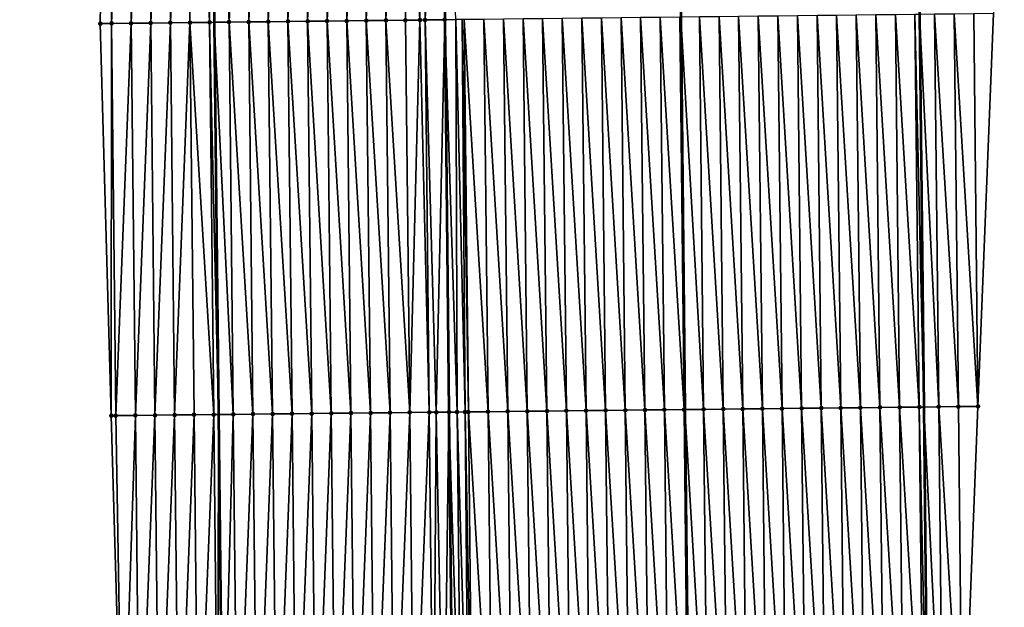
# Model space of a CAD drawing. Header units: feet. Extents: x 2010743 to 2022806, y 818705 to 837694.
# Tile 343 of 531: x 2011456 to 2011506, y 830244 to 830274. Entities that reach past the tile are written whole.
import ezdxf

# ---------------------------------------------------------------- set-up
doc = ezdxf.new("R2010")
doc.units = ezdxf.units.FT
doc.header["$MEASUREMENT"] = 0
for name, color, linetype, lineweight in [('EP_Travel Lane', 172, 'Continuous', 53), ('Road Shots', 141, 'Continuous', 100), ('STRIPING', 60, 'Continuous', 53)]:
    doc.layers.add(name, color=color, linetype=linetype, lineweight=lineweight)
doc.layers.add('I-77-MM17-21_NB-Surface-Border', color=7, linetype='Continuous')
doc.layers.add('I-77-MM17-21_NB-Surface-TIN', color=7, linetype='Continuous')

msp = doc.modelspace()

# ---------------------------------------------------------------- linework, layer by layer
at = {"layer": 'EP_Travel Lane'}
for points in [[(2011497.443, 830693.888, 326.802), (2011497.666, 830673.889, 326.664), (2011497.881, 830653.867, 326.526), (2011498.092, 830633.868, 326.399), (2011498.304, 830613.87, 326.292), (2011498.516, 830593.871, 326.148), (2011498.728, 830573.873, 326.045), (2011498.94, 830553.874, 325.937), (2011499.152, 830533.876, 325.802), (2011499.364, 830513.877, 325.709), (2011499.575, 830493.878, 325.584), (2011499.787, 830473.88, 325.476), (2011500.002, 830453.897, 325.353), (2011500.217, 830433.899, 325.239), (2011500.433, 830413.9, 325.136), (2011500.648, 830393.902, 324.993), (2011500.864, 830373.903, 324.89), (2011501.079, 830353.905, 324.765), (2011501.295, 830333.906, 324.634), (2011501.51, 830313.908, 324.513), (2011501.726, 830293.909, 324.382), (2011501.941, 830273.911, 324.271), (2011502.158, 830253.902, 324.151), (2011502.374, 830233.904, 324.011)], [(2011461.476, 830693.474, 327.074), (2011461.705, 830673.476, 326.95), (2011461.916, 830653.493, 326.819), (2011462.12, 830633.494, 326.687), (2011462.324, 830613.495, 326.552), (2011462.529, 830593.497, 326.422), (2011462.733, 830573.498, 326.306), (2011462.937, 830553.5, 326.211), (2011463.142, 830533.501, 326.113), (2011463.346, 830513.502, 326.01), (2011463.551, 830493.504, 325.9), (2011463.755, 830473.505, 325.782), (2011463.972, 830453.497, 325.668), (2011464.193, 830433.499, 325.549), (2011464.414, 830413.5, 325.43), (2011464.635, 830393.502, 325.281), (2011464.856, 830373.504, 325.158), (2011465.076, 830353.505, 325.05), (2011465.297, 830333.507, 324.924), (2011465.518, 830313.508, 324.798), (2011465.739, 830293.51, 324.669), (2011465.96, 830273.511, 324.557), (2011466.175, 830253.519, 324.413), (2011466.387, 830233.52, 324.295)]]:
    msp.add_polyline3d(points, dxfattribs=at)
at = {"layer": 'I-77-MM17-21_NB-Surface-Border', "color": 3, "linetype": 'Continuous', "lineweight": -3}
for points in [[(2011500.201, 830693.92, 326.708), (2011500.43, 830673.922, 326.571), (2011501.643, 830653.906, 326.402), (2011502.85, 830633.918, 326.234), (2011502.057, 830613.909, 326.154), (2011503.264, 830593.921, 325.983), (2011504.472, 830573.933, 325.847), (2011504.679, 830553.935, 325.735), (2011503.886, 830533.926, 325.631), (2011504.093, 830513.927, 325.521), (2011503.3, 830493.918, 325.442), (2011503.507, 830473.919, 325.337), (2011502.725, 830453.928, 325.265), (2011503.945, 830433.941, 325.111), (2011504.166, 830413.942, 325.005), (2011505.387, 830393.955, 324.828), (2011505.608, 830373.957, 324.716), (2011505.829, 830353.958, 324.584), (2011506.05, 830333.96, 324.471), (2011506.271, 830313.961, 324.359), (2011505.492, 830293.952, 324.251), (2011505.713, 830273.953, 324.136), (2011504.928, 830253.932, 324.062), (2011504.14, 830233.923, 323.963)], [(2011461.279, 830233.467, 324.152), (2011460.705, 830253.462, 324.263), (2011460.142, 830273.448, 324.392), (2011460.495, 830293.453, 324.525), (2011460.274, 830313.451, 324.641), (2011460.053, 830333.45, 324.772), (2011459.832, 830353.448, 324.901), (2011459.611, 830373.447, 325.011), (2011459.39, 830393.445, 325.13), (2011458.561, 830413.437, 325.265), (2011458.733, 830433.439, 325.398), (2011458.722, 830453.44, 325.519), (2011458.524, 830473.452, 325.639), (2011458.12, 830493.448, 325.758), (2011457.47, 830513.442, 325.842), (2011457.888, 830533.447, 325.965), (2011457.681, 830553.446, 326.072), (2011457.474, 830573.445, 326.156), (2011457.267, 830593.443, 326.257), (2011457.06, 830613.442, 326.406), (2011456.853, 830633.44, 326.597), (2011456.394, 830653.436, 326.716), (2011456.545, 830673.418, 326.859), (2011456.029, 830693.413, 326.965)]]:
    msp.add_polyline3d(points, dxfattribs=at)
at = {"layer": 'I-77-MM17-21_NB-Surface-TIN', "color": 128, "linetype": 'Continuous', "lineweight": -3}
for points in [[(2011460.142, 830273.448, 324.392), (2011460.716, 830273.454, 324.409), (2011460.495, 830293.453, 324.525)], [(2011460.716, 830273.454, 324.409), (2011461.495, 830293.464, 324.552), (2011460.495, 830293.453, 324.525)], [(2011460.716, 830273.454, 324.409), (2011461.716, 830273.465, 324.438), (2011461.495, 830293.464, 324.552)], [(2011462.495, 830293.475, 324.584), (2011461.495, 830293.464, 324.552), (2011461.716, 830273.465, 324.438)], [(2011462.716, 830273.476, 324.47), (2011462.495, 830293.475, 324.584), (2011461.716, 830273.465, 324.438)], [(2011462.716, 830273.476, 324.47), (2011463.495, 830293.485, 324.607), (2011462.495, 830293.475, 324.584)], [(2011462.716, 830273.476, 324.47), (2011463.716, 830273.487, 324.503), (2011463.495, 830293.485, 324.607)], [(2011463.716, 830273.487, 324.503), (2011464.495, 830293.496, 324.64), (2011463.495, 830293.485, 324.607)], [(2011463.716, 830273.487, 324.503), (2011464.716, 830273.498, 324.539), (2011464.495, 830293.496, 324.64)], [(2011464.716, 830273.498, 324.539), (2011465.032, 830293.502, 324.667), (2011464.495, 830293.496, 324.64)], [(2011464.716, 830273.498, 324.539), (2011465.716, 830273.509, 324.558), (2011465.032, 830293.502, 324.667)], [(2011465.716, 830273.509, 324.558), (2011465.495, 830293.507, 324.668), (2011465.032, 830293.502, 324.667)], [(2011465.495, 830293.507, 324.668), (2011465.96, 830273.511, 324.557), (2011465.739, 830293.51, 324.669)], [(2011465.716, 830273.509, 324.558), (2011465.96, 830273.511, 324.557), (2011465.495, 830293.507, 324.668)], [(2011466.715, 830273.52, 324.552), (2011466.495, 830293.518, 324.672), (2011465.739, 830293.51, 324.669)], [(2011466.715, 830273.52, 324.552), (2011465.739, 830293.51, 324.669), (2011465.96, 830273.511, 324.557)], [(2011466.715, 830273.52, 324.552), (2011467.494, 830293.529, 324.686), (2011466.495, 830293.518, 324.672)], [(2011466.715, 830273.52, 324.552), (2011467.715, 830273.531, 324.567), (2011467.494, 830293.529, 324.686)], [(2011467.715, 830273.531, 324.567), (2011468.494, 830293.54, 324.699), (2011467.494, 830293.529, 324.686)], [(2011467.715, 830273.531, 324.567), (2011468.715, 830273.542, 324.577), (2011468.494, 830293.54, 324.699)], [(2011468.715, 830273.542, 324.577), (2011469.494, 830293.551, 324.71), (2011468.494, 830293.54, 324.699)], [(2011468.715, 830273.542, 324.577), (2011469.715, 830273.553, 324.584), (2011469.494, 830293.551, 324.71)], [(2011469.715, 830273.553, 324.584), (2011470.494, 830293.562, 324.72), (2011469.494, 830293.551, 324.71)], [(2011469.715, 830273.553, 324.584), (2011470.715, 830273.564, 324.593), (2011470.494, 830293.562, 324.72)], [(2011470.715, 830273.564, 324.593), (2011471.494, 830293.573, 324.726), (2011470.494, 830293.562, 324.72)], [(2011470.715, 830273.564, 324.593), (2011471.715, 830273.575, 324.602), (2011471.494, 830293.573, 324.726)], [(2011471.715, 830273.575, 324.602), (2011472.494, 830293.584, 324.732), (2011471.494, 830293.573, 324.726)], [(2011471.715, 830273.575, 324.602), (2011472.715, 830273.586, 324.61), (2011472.494, 830293.584, 324.732)], [(2011472.715, 830273.586, 324.61), (2011473.494, 830293.595, 324.741), (2011472.494, 830293.584, 324.732)], [(2011472.715, 830273.586, 324.61), (2011473.715, 830273.597, 324.62), (2011473.494, 830293.595, 324.741)], [(2011473.715, 830273.597, 324.62), (2011474.494, 830293.606, 324.752), (2011473.494, 830293.595, 324.741)], [(2011473.715, 830273.597, 324.62), (2011474.715, 830273.608, 324.632), (2011474.494, 830293.606, 324.752)], [(2011474.715, 830273.608, 324.632), (2011475.494, 830293.617, 324.767), (2011474.494, 830293.606, 324.752)], [(2011474.715, 830273.608, 324.632), (2011475.715, 830273.619, 324.642), (2011475.494, 830293.617, 324.767)], [(2011476.455, 830273.627, 324.655), (2011476.494, 830293.628, 324.785), (2011475.494, 830293.617, 324.767)], [(2011475.715, 830273.619, 324.642), (2011476.455, 830273.627, 324.655), (2011475.494, 830293.617, 324.767)], [(2011476.455, 830273.627, 324.655), (2011476.715, 830273.63, 324.659), (2011476.494, 830293.628, 324.785)], [(2011476.715, 830273.63, 324.659), (2011477.494, 830293.639, 324.794), (2011476.494, 830293.628, 324.785)], [(2011476.715, 830273.63, 324.659), (2011477.715, 830273.641, 324.668), (2011477.494, 830293.639, 324.794)], [(2011478.287, 830273.647, 324.669), (2011477.494, 830293.639, 324.794), (2011477.715, 830273.641, 324.668)], [(2011484.929, 830253.718, 324.427), (2011484.714, 830273.719, 324.553), (2011483.714, 830273.707, 324.574)], [(2011485.929, 830253.729, 324.408), (2011485.714, 830273.73, 324.534), (2011484.714, 830273.719, 324.553)], [(2011484.929, 830253.718, 324.427), (2011485.929, 830253.729, 324.408), (2011484.714, 830273.719, 324.553)], [(2011486.929, 830253.739, 324.394), (2011486.714, 830273.741, 324.517), (2011485.714, 830273.73, 324.534)], [(2011485.929, 830253.729, 324.408), (2011486.929, 830253.739, 324.394), (2011485.714, 830273.73, 324.534)], [(2011487.929, 830253.75, 324.382), (2011487.714, 830273.752, 324.505), (2011486.714, 830273.741, 324.517)], [(2011486.929, 830253.739, 324.394), (2011487.929, 830253.75, 324.382), (2011486.714, 830273.741, 324.517)], [(2011488.929, 830253.761, 324.371), (2011488.714, 830273.763, 324.493), (2011487.714, 830273.752, 324.505)], [(2011487.929, 830253.75, 324.382), (2011488.929, 830253.761, 324.371), (2011487.714, 830273.752, 324.505)], [(2011489.929, 830253.771, 324.354), (2011489.714, 830273.774, 324.475), (2011488.714, 830273.763, 324.493)], [(2011488.929, 830253.761, 324.371), (2011489.929, 830253.771, 324.354), (2011488.714, 830273.763, 324.493)], [(2011489.714, 830273.774, 324.475), (2011489.977, 830253.772, 324.353), (2011489.763, 830273.775, 324.475)], [(2011489.929, 830253.771, 324.354), (2011489.977, 830253.772, 324.353), (2011489.714, 830273.774, 324.475)], [(2011490.929, 830253.782, 324.344), (2011490.714, 830273.785, 324.47), (2011489.763, 830273.775, 324.475)], [(2011490.929, 830253.782, 324.344), (2011489.763, 830273.775, 324.475), (2011489.977, 830253.772, 324.353)], [(2011491.928, 830253.793, 324.324), (2011491.714, 830273.797, 324.447), (2011490.714, 830273.785, 324.47)], [(2011490.929, 830253.782, 324.344), (2011491.928, 830253.793, 324.324), (2011490.714, 830273.785, 324.47)], [(2011492.928, 830253.804, 324.302), (2011492.714, 830273.808, 324.428), (2011491.714, 830273.797, 324.447)], [(2011491.928, 830253.793, 324.324), (2011492.928, 830253.804, 324.302), (2011491.714, 830273.797, 324.447)], [(2011493.928, 830253.814, 324.286), (2011493.714, 830273.819, 324.413), (2011492.714, 830273.808, 324.428)], [(2011492.928, 830253.804, 324.302), (2011493.928, 830253.814, 324.286), (2011492.714, 830273.808, 324.428)], [(2011494.928, 830253.825, 324.27), (2011494.714, 830273.83, 324.396), (2011493.714, 830273.819, 324.413)], [(2011493.928, 830253.814, 324.286), (2011494.928, 830253.825, 324.27), (2011493.714, 830273.819, 324.413)], [(2011495.928, 830253.836, 324.257), (2011495.714, 830273.841, 324.381), (2011494.714, 830273.83, 324.396)], [(2011494.928, 830253.825, 324.27), (2011495.928, 830253.836, 324.257), (2011494.714, 830273.83, 324.396)], [(2011496.928, 830253.846, 324.244), (2011496.714, 830273.852, 324.365), (2011495.714, 830273.841, 324.381)], [(2011495.928, 830253.836, 324.257), (2011496.928, 830253.846, 324.244), (2011495.714, 830273.841, 324.381)], [(2011497.928, 830253.857, 324.231), (2011497.714, 830273.864, 324.35), (2011496.714, 830273.852, 324.365)], [(2011496.928, 830253.846, 324.244), (2011497.928, 830253.857, 324.231), (2011496.714, 830273.852, 324.365)], [(2011498.928, 830253.868, 324.216), (2011498.713, 830273.875, 324.334), (2011497.714, 830273.864, 324.35)], [(2011497.928, 830253.857, 324.231), (2011498.928, 830253.868, 324.216), (2011497.714, 830273.864, 324.35)], [(2011499.928, 830253.879, 324.197), (2011499.713, 830273.886, 324.317), (2011498.713, 830273.875, 324.334)], [(2011498.928, 830253.868, 324.216), (2011499.928, 830253.879, 324.197), (2011498.713, 830273.875, 324.334)], [(2011500.928, 830253.889, 324.176), (2011500.713, 830273.897, 324.298), (2011499.713, 830273.886, 324.317)], [(2011499.928, 830253.879, 324.197), (2011500.928, 830253.889, 324.176), (2011499.713, 830273.886, 324.317)], [(2011501.928, 830253.9, 324.157), (2011501.713, 830273.908, 324.277), (2011500.713, 830273.897, 324.298)], [(2011500.928, 830253.889, 324.176), (2011501.928, 830253.9, 324.157), (2011500.713, 830273.897, 324.298)], [(2011501.713, 830273.908, 324.277), (2011502.158, 830253.902, 324.151), (2011501.941, 830273.911, 324.271)], [(2011501.928, 830253.9, 324.157), (2011502.158, 830253.902, 324.151), (2011501.713, 830273.908, 324.277)], [(2011502.928, 830253.911, 324.132), (2011502.713, 830273.919, 324.252), (2011501.941, 830273.911, 324.271)], [(2011502.928, 830253.911, 324.132), (2011501.941, 830273.911, 324.271), (2011502.158, 830253.902, 324.151)], [(2011503.928, 830253.922, 324.099), (2011503.713, 830273.931, 324.215), (2011502.713, 830273.919, 324.252)], [(2011502.928, 830253.911, 324.132), (2011503.928, 830253.922, 324.099), (2011502.713, 830273.919, 324.252)], [(2011504.928, 830253.932, 324.062), (2011504.713, 830273.942, 324.174), (2011503.713, 830273.931, 324.215)], [(2011503.928, 830253.922, 324.099), (2011504.928, 830253.932, 324.062), (2011503.713, 830273.931, 324.215)], [(2011504.928, 830253.932, 324.062), (2011505.713, 830273.953, 324.136), (2011504.713, 830273.942, 324.174)], [(2011460.705, 830253.462, 324.263), (2011460.716, 830273.454, 324.409), (2011460.142, 830273.448, 324.392)], [(2011460.705, 830253.462, 324.263), (2011460.93, 830253.464, 324.271), (2011460.716, 830273.454, 324.409)], [(2011460.93, 830253.464, 324.271), (2011461.716, 830273.465, 324.438), (2011460.716, 830273.454, 324.409)], [(2011460.93, 830253.464, 324.271), (2011461.93, 830253.475, 324.302), (2011461.716, 830273.465, 324.438)], [(2011462.716, 830273.476, 324.47), (2011461.716, 830273.465, 324.438), (2011461.93, 830253.475, 324.302)], [(2011462.93, 830253.485, 324.337), (2011462.716, 830273.476, 324.47), (2011461.93, 830253.475, 324.302)], [(2011462.93, 830253.485, 324.337), (2011463.716, 830273.487, 324.503), (2011462.716, 830273.476, 324.47)], [(2011462.93, 830253.485, 324.337), (2011463.93, 830253.495, 324.366), (2011463.716, 830273.487, 324.503)], [(2011463.93, 830253.495, 324.366), (2011464.716, 830273.498, 324.539), (2011463.716, 830273.487, 324.503)], [(2011463.93, 830253.495, 324.366), (2011464.93, 830253.506, 324.398), (2011464.716, 830273.498, 324.539)], [(2011465.93, 830253.516, 324.413), (2011465.716, 830273.509, 324.558), (2011464.716, 830273.498, 324.539)], [(2011464.93, 830253.506, 324.398), (2011465.93, 830253.516, 324.413), (2011464.716, 830273.498, 324.539)], [(2011465.716, 830273.509, 324.558), (2011466.175, 830253.519, 324.413), (2011465.96, 830273.511, 324.557)], [(2011465.93, 830253.516, 324.413), (2011466.175, 830253.519, 324.413), (2011465.716, 830273.509, 324.558)], [(2011466.93, 830253.527, 324.414), (2011466.715, 830273.52, 324.552), (2011465.96, 830273.511, 324.557)], [(2011466.93, 830253.527, 324.414), (2011465.96, 830273.511, 324.557), (2011466.175, 830253.519, 324.413)], [(2011467.93, 830253.538, 324.425), (2011467.715, 830273.531, 324.567), (2011466.715, 830273.52, 324.552)], [(2011466.93, 830253.527, 324.414), (2011467.93, 830253.538, 324.425), (2011466.715, 830273.52, 324.552)], [(2011468.93, 830253.548, 324.44), (2011468.715, 830273.542, 324.577), (2011467.715, 830273.531, 324.567)], [(2011467.93, 830253.538, 324.425), (2011468.93, 830253.548, 324.44), (2011467.715, 830273.531, 324.567)], [(2011469.93, 830253.559, 324.449), (2011469.715, 830273.553, 324.584), (2011468.715, 830273.542, 324.577)], [(2011468.93, 830253.548, 324.44), (2011469.93, 830253.559, 324.449), (2011468.715, 830273.542, 324.577)], [(2011470.93, 830253.569, 324.457), (2011470.715, 830273.564, 324.593), (2011469.715, 830273.553, 324.584)], [(2011469.93, 830253.559, 324.449), (2011470.93, 830253.569, 324.457), (2011469.715, 830273.553, 324.584)], [(2011471.93, 830253.58, 324.467), (2011471.715, 830273.575, 324.602), (2011470.715, 830273.564, 324.593)], [(2011470.93, 830253.569, 324.457), (2011471.93, 830253.58, 324.467), (2011470.715, 830273.564, 324.593)], [(2011472.93, 830253.59, 324.476), (2011472.715, 830273.586, 324.61), (2011471.715, 830273.575, 324.602)], [(2011471.93, 830253.58, 324.467), (2011472.93, 830253.59, 324.476), (2011471.715, 830273.575, 324.602)], [(2011473.93, 830253.601, 324.485), (2011473.715, 830273.597, 324.62), (2011472.715, 830273.586, 324.61)], [(2011472.93, 830253.59, 324.476), (2011473.93, 830253.601, 324.485), (2011472.715, 830273.586, 324.61)], [(2011474.929, 830253.611, 324.496), (2011474.715, 830273.608, 324.632), (2011473.715, 830273.597, 324.62)], [(2011473.93, 830253.601, 324.485), (2011474.929, 830253.611, 324.496), (2011473.715, 830273.597, 324.62)], [(2011475.929, 830253.622, 324.508), (2011475.715, 830273.619, 324.642), (2011474.715, 830273.608, 324.632)], [(2011474.929, 830253.611, 324.496), (2011475.929, 830253.622, 324.508), (2011474.715, 830273.608, 324.632)], [(2011475.929, 830253.622, 324.508), (2011476.455, 830273.627, 324.655), (2011475.715, 830273.619, 324.642)], [(2011475.929, 830253.622, 324.508), (2011476.929, 830253.633, 324.523), (2011476.455, 830273.627, 324.655)], [(2011476.929, 830253.633, 324.523), (2011476.715, 830273.63, 324.659), (2011476.455, 830273.627, 324.655)], [(2011477.285, 830253.636, 324.528), (2011477.715, 830273.641, 324.668), (2011476.715, 830273.63, 324.659)], [(2011476.929, 830253.633, 324.523), (2011477.285, 830253.636, 324.528), (2011476.715, 830273.63, 324.659)], [(2011477.285, 830253.636, 324.528), (2011477.929, 830253.643, 324.531), (2011477.715, 830273.641, 324.668)], [(2011478.346, 830253.647, 324.531), (2011478.287, 830273.647, 324.669), (2011477.715, 830273.641, 324.668)], [(2011478.346, 830253.647, 324.531), (2011477.715, 830273.641, 324.668), (2011477.929, 830253.643, 324.531)], [(2011478.757, 830253.652, 324.53), (2011478.6, 830273.65, 324.668), (2011478.287, 830273.647, 324.669)], [(2011478.346, 830253.647, 324.531), (2011478.757, 830253.652, 324.53), (2011478.287, 830273.647, 324.669)], [(2011478.929, 830253.654, 324.529), (2011478.715, 830273.652, 324.667), (2011478.6, 830273.65, 324.668)], [(2011478.757, 830253.652, 324.53), (2011478.929, 830253.654, 324.529), (2011478.6, 830273.65, 324.668)], [(2011479.929, 830253.664, 324.514), (2011479.715, 830273.663, 324.649), (2011478.715, 830273.652, 324.667)], [(2011478.929, 830253.654, 324.529), (2011479.929, 830253.664, 324.514), (2011478.715, 830273.652, 324.667)], [(2011480.929, 830253.675, 324.495), (2011480.715, 830273.674, 324.627), (2011479.715, 830273.663, 324.649)], [(2011479.929, 830253.664, 324.514), (2011480.929, 830253.675, 324.495), (2011479.715, 830273.663, 324.649)], [(2011481.929, 830253.686, 324.477), (2011481.715, 830273.685, 324.608), (2011480.715, 830273.674, 324.627)], [(2011480.929, 830253.675, 324.495), (2011481.929, 830253.686, 324.477), (2011480.715, 830273.674, 324.627)], [(2011482.929, 830253.697, 324.459), (2011482.714, 830273.696, 324.591), (2011481.715, 830273.685, 324.608)], [(2011481.929, 830253.686, 324.477), (2011482.929, 830253.697, 324.459), (2011481.715, 830273.685, 324.608)], [(2011483.929, 830253.707, 324.444), (2011483.714, 830273.707, 324.574), (2011482.714, 830273.696, 324.591)], [(2011482.929, 830253.697, 324.459), (2011483.929, 830253.707, 324.444), (2011482.714, 830273.696, 324.591)], [(2011483.929, 830253.707, 324.444), (2011484.929, 830253.718, 324.427), (2011483.714, 830273.707, 324.574)], [(2011475.142, 830233.613, 324.361), (2011475.929, 830253.622, 324.508), (2011474.929, 830253.611, 324.496)], [(2011475.142, 830233.613, 324.361), (2011476.142, 830233.624, 324.376), (2011475.929, 830253.622, 324.508)], [(2011476.142, 830233.624, 324.376), (2011476.929, 830253.633, 324.523), (2011475.929, 830253.622, 324.508)], [(2011476.142, 830233.624, 324.376), (2011477.142, 830233.634, 324.389), (2011476.929, 830253.633, 324.523)], [(2011477.142, 830233.634, 324.389), (2011477.285, 830253.636, 324.528), (2011476.929, 830253.633, 324.523)], [(2011477.142, 830233.634, 324.389), (2011477.68, 830233.64, 324.394), (2011477.285, 830253.636, 324.528)], [(2011477.68, 830233.64, 324.394), (2011477.929, 830253.643, 324.531), (2011477.285, 830253.636, 324.528)], [(2011477.68, 830233.64, 324.394), (2011478.142, 830233.645, 324.397), (2011477.929, 830253.643, 324.531)], [(2011478.548, 830233.649, 324.397), (2011478.346, 830253.647, 324.531), (2011477.929, 830253.643, 324.531)], [(2011478.548, 830233.649, 324.397), (2011477.929, 830253.643, 324.531), (2011478.142, 830233.645, 324.397)], [(2011478.928, 830233.653, 324.396), (2011478.757, 830253.652, 324.53), (2011478.346, 830253.647, 324.531)], [(2011478.548, 830233.649, 324.397), (2011478.928, 830233.653, 324.396), (2011478.346, 830253.647, 324.531)], [(2011479.141, 830233.655, 324.395), (2011478.929, 830253.654, 324.529), (2011478.757, 830253.652, 324.53)], [(2011478.928, 830233.653, 324.396), (2011479.141, 830233.655, 324.395), (2011478.757, 830253.652, 324.53)], [(2011480.141, 830233.666, 324.382), (2011479.929, 830253.664, 324.514), (2011478.929, 830253.654, 324.529)], [(2011479.141, 830233.655, 324.395), (2011480.141, 830233.666, 324.382), (2011478.929, 830253.654, 324.529)], [(2011481.141, 830233.677, 324.364), (2011480.929, 830253.675, 324.495), (2011479.929, 830253.664, 324.514)], [(2011480.141, 830233.666, 324.382), (2011481.141, 830233.677, 324.364), (2011479.929, 830253.664, 324.514)], [(2011482.141, 830233.687, 324.347), (2011481.929, 830253.686, 324.477), (2011480.929, 830253.675, 324.495)], [(2011481.141, 830233.677, 324.364), (2011482.141, 830233.687, 324.347), (2011480.929, 830253.675, 324.495)], [(2011483.141, 830233.698, 324.33), (2011482.929, 830253.697, 324.459), (2011481.929, 830253.686, 324.477)], [(2011482.141, 830233.687, 324.347), (2011483.141, 830233.698, 324.33), (2011481.929, 830253.686, 324.477)], [(2011484.141, 830233.709, 324.315), (2011483.929, 830253.707, 324.444), (2011482.929, 830253.697, 324.459)], [(2011483.141, 830233.698, 324.33), (2011484.141, 830233.709, 324.315), (2011482.929, 830253.697, 324.459)], [(2011485.141, 830233.72, 324.295), (2011484.929, 830253.718, 324.427), (2011483.929, 830253.707, 324.444)], [(2011484.141, 830233.709, 324.315), (2011485.141, 830233.72, 324.295), (2011483.929, 830253.707, 324.444)], [(2011486.141, 830233.73, 324.278), (2011485.929, 830253.729, 324.408), (2011484.929, 830253.718, 324.427)], [(2011485.141, 830233.72, 324.295), (2011486.141, 830233.73, 324.278), (2011484.929, 830253.718, 324.427)], [(2011487.141, 830233.741, 324.266), (2011486.929, 830253.739, 324.394), (2011485.929, 830253.729, 324.408)], [(2011486.141, 830233.73, 324.278), (2011487.141, 830233.741, 324.266), (2011485.929, 830253.729, 324.408)], [(2011488.141, 830233.752, 324.254), (2011487.929, 830253.75, 324.382), (2011486.929, 830253.739, 324.394)], [(2011487.141, 830233.741, 324.266), (2011488.141, 830233.752, 324.254), (2011486.929, 830253.739, 324.394)], [(2011489.141, 830233.762, 324.242), (2011488.929, 830253.761, 324.371), (2011487.929, 830253.75, 324.382)], [(2011488.141, 830233.752, 324.254), (2011489.141, 830233.762, 324.242), (2011487.929, 830253.75, 324.382)], [(2011490.141, 830233.773, 324.226), (2011489.929, 830253.771, 324.354), (2011488.929, 830253.761, 324.371)], [(2011489.141, 830233.762, 324.242), (2011490.141, 830233.773, 324.226), (2011488.929, 830253.761, 324.371)], [(2011489.929, 830253.771, 324.354), (2011490.19, 830233.774, 324.225), (2011489.977, 830253.772, 324.353)], [(2011490.141, 830233.773, 324.226), (2011490.19, 830233.774, 324.225), (2011489.929, 830253.771, 324.354)], [(2011491.141, 830233.784, 324.21), (2011490.929, 830253.782, 324.344), (2011489.977, 830253.772, 324.353)], [(2011491.141, 830233.784, 324.21), (2011489.977, 830253.772, 324.353), (2011490.19, 830233.774, 324.225)], [(2011492.141, 830233.794, 324.19), (2011491.928, 830253.793, 324.324), (2011490.929, 830253.782, 324.344)], [(2011491.141, 830233.784, 324.21), (2011492.141, 830233.794, 324.19), (2011490.929, 830253.782, 324.344)], [(2011493.141, 830233.805, 324.17), (2011492.928, 830253.804, 324.302), (2011491.928, 830253.793, 324.324)], [(2011492.141, 830233.794, 324.19), (2011493.141, 830233.805, 324.17), (2011491.928, 830253.793, 324.324)], [(2011494.141, 830233.816, 324.152), (2011493.928, 830253.814, 324.286), (2011492.928, 830253.804, 324.302)], [(2011493.141, 830233.805, 324.17), (2011494.141, 830233.816, 324.152), (2011492.928, 830253.804, 324.302)], [(2011495.141, 830233.827, 324.135), (2011494.928, 830253.825, 324.27), (2011493.928, 830253.814, 324.286)], [(2011494.141, 830233.816, 324.152), (2011495.141, 830233.827, 324.135), (2011493.928, 830253.814, 324.286)], [(2011496.14, 830233.837, 324.121), (2011495.928, 830253.836, 324.257), (2011494.928, 830253.825, 324.27)], [(2011495.141, 830233.827, 324.135), (2011496.14, 830233.837, 324.121), (2011494.928, 830253.825, 324.27)], [(2011497.14, 830233.848, 324.109), (2011496.928, 830253.846, 324.244), (2011495.928, 830253.836, 324.257)], [(2011496.14, 830233.837, 324.121), (2011497.14, 830233.848, 324.109), (2011495.928, 830253.836, 324.257)], [(2011498.14, 830233.859, 324.095), (2011497.928, 830253.857, 324.231), (2011496.928, 830253.846, 324.244)], [(2011497.14, 830233.848, 324.109), (2011498.14, 830233.859, 324.095), (2011496.928, 830253.846, 324.244)], [(2011499.14, 830233.869, 324.078), (2011498.928, 830253.868, 324.216), (2011497.928, 830253.857, 324.231)], [(2011498.14, 830233.859, 324.095), (2011499.14, 830233.869, 324.078), (2011497.928, 830253.857, 324.231)], [(2011500.14, 830233.88, 324.06), (2011499.928, 830253.879, 324.197), (2011498.928, 830253.868, 324.216)], [(2011499.14, 830233.869, 324.078), (2011500.14, 830233.88, 324.06), (2011498.928, 830253.868, 324.216)], [(2011501.14, 830233.891, 324.04), (2011500.928, 830253.889, 324.176), (2011499.928, 830253.879, 324.197)], [(2011500.14, 830233.88, 324.06), (2011501.14, 830233.891, 324.04), (2011499.928, 830253.879, 324.197)], [(2011502.14, 830233.902, 324.017), (2011501.928, 830253.9, 324.157), (2011500.928, 830253.889, 324.176)], [(2011501.14, 830233.891, 324.04), (2011502.14, 830233.902, 324.017), (2011500.928, 830253.889, 324.176)], [(2011501.928, 830253.9, 324.157), (2011502.374, 830233.904, 324.011), (2011502.158, 830253.902, 324.151)], [(2011502.14, 830233.902, 324.017), (2011502.374, 830233.904, 324.011), (2011501.928, 830253.9, 324.157)], [(2011503.14, 830233.912, 323.991), (2011502.928, 830253.911, 324.132), (2011502.158, 830253.902, 324.151)], [(2011503.14, 830233.912, 323.991), (2011502.158, 830253.902, 324.151), (2011502.374, 830233.904, 324.011)], [(2011504.14, 830233.923, 323.963), (2011503.928, 830253.922, 324.099), (2011502.928, 830253.911, 324.132)], [(2011503.14, 830233.912, 323.991), (2011504.14, 830233.923, 323.963), (2011502.928, 830253.911, 324.132)], [(2011504.14, 830233.923, 323.963), (2011504.928, 830253.932, 324.062), (2011503.928, 830253.922, 324.099)], [(2011461.279, 830233.467, 324.152), (2011460.93, 830253.464, 324.271), (2011460.705, 830253.462, 324.263)], [(2011461.279, 830233.467, 324.152), (2011461.93, 830253.475, 324.302), (2011460.93, 830253.464, 324.271)], [(2011461.279, 830233.467, 324.152), (2011462.142, 830233.476, 324.179), (2011461.93, 830253.475, 324.302)], [(2011462.93, 830253.485, 324.337), (2011461.93, 830253.475, 324.302), (2011462.142, 830233.476, 324.179)], [(2011463.142, 830233.487, 324.217), (2011462.93, 830253.485, 324.337), (2011462.142, 830233.476, 324.179)], [(2011463.142, 830233.487, 324.217), (2011463.93, 830253.495, 324.366), (2011462.93, 830253.485, 324.337)], [(2011463.142, 830233.487, 324.217), (2011464.142, 830233.497, 324.258), (2011463.93, 830253.495, 324.366)], [(2011464.142, 830233.497, 324.258), (2011464.93, 830253.506, 324.398), (2011463.93, 830253.495, 324.366)], [(2011464.142, 830233.497, 324.258), (2011465.142, 830233.507, 324.285), (2011464.93, 830253.506, 324.398)], [(2011465.142, 830233.507, 324.285), (2011465.93, 830253.516, 324.413), (2011464.93, 830253.506, 324.398)], [(2011465.142, 830233.507, 324.285), (2011466.142, 830233.518, 324.295), (2011465.93, 830253.516, 324.413)], [(2011466.142, 830233.518, 324.295), (2011466.175, 830253.519, 324.413), (2011465.93, 830253.516, 324.413)], [(2011466.142, 830233.518, 324.295), (2011466.387, 830233.52, 324.295), (2011466.175, 830253.519, 324.413)], [(2011466.93, 830253.527, 324.414), (2011466.175, 830253.519, 324.413), (2011466.387, 830233.52, 324.295)], [(2011467.142, 830233.529, 324.295), (2011466.93, 830253.527, 324.414), (2011466.387, 830233.52, 324.295)], [(2011467.142, 830233.529, 324.295), (2011467.93, 830253.538, 324.425), (2011466.93, 830253.527, 324.414)], [(2011467.142, 830233.529, 324.295), (2011468.142, 830233.539, 324.303), (2011467.93, 830253.538, 324.425)], [(2011468.142, 830233.539, 324.303), (2011468.93, 830253.548, 324.44), (2011467.93, 830253.538, 324.425)], [(2011468.142, 830233.539, 324.303), (2011469.142, 830233.55, 324.314), (2011468.93, 830253.548, 324.44)], [(2011469.142, 830233.55, 324.314), (2011469.93, 830253.559, 324.449), (2011468.93, 830253.548, 324.44)], [(2011469.142, 830233.55, 324.314), (2011470.142, 830233.56, 324.323), (2011469.93, 830253.559, 324.449)], [(2011470.142, 830233.56, 324.323), (2011470.93, 830253.569, 324.457), (2011469.93, 830253.559, 324.449)], [(2011470.142, 830233.56, 324.323), (2011471.142, 830233.571, 324.331), (2011470.93, 830253.569, 324.457)], [(2011471.142, 830233.571, 324.331), (2011471.93, 830253.58, 324.467), (2011470.93, 830253.569, 324.457)], [(2011471.142, 830233.571, 324.331), (2011472.142, 830233.581, 324.338), (2011471.93, 830253.58, 324.467)], [(2011472.142, 830233.581, 324.338), (2011472.93, 830253.59, 324.476), (2011471.93, 830253.58, 324.467)], [(2011472.142, 830233.581, 324.338), (2011473.142, 830233.592, 324.344), (2011472.93, 830253.59, 324.476)], [(2011473.142, 830233.592, 324.344), (2011473.93, 830253.601, 324.485), (2011472.93, 830253.59, 324.476)], [(2011473.142, 830233.592, 324.344), (2011474.142, 830233.602, 324.351), (2011473.93, 830253.601, 324.485)], [(2011474.142, 830233.602, 324.351), (2011474.929, 830253.611, 324.496), (2011473.93, 830253.601, 324.485)], [(2011474.142, 830233.602, 324.351), (2011475.142, 830233.613, 324.361), (2011474.929, 830253.611, 324.496)]]:
    msp.add_3dface(points, dxfattribs=at)
at = {"layer": 'Road Shots', "lineweight": 100}
for p in [(2011460.142, 830273.448, 324.392), (2011460.716, 830273.454, 324.409), (2011461.716, 830273.465, 324.438), (2011462.716, 830273.476, 324.47), (2011463.716, 830273.487, 324.503), (2011464.716, 830273.498, 324.539), (2011465.716, 830273.509, 324.558), (2011466.715, 830273.52, 324.552), (2011467.715, 830273.531, 324.567), (2011468.715, 830273.542, 324.577), (2011469.715, 830273.553, 324.584), (2011470.715, 830273.564, 324.593), (2011471.715, 830273.575, 324.602), (2011472.715, 830273.586, 324.61), (2011473.715, 830273.597, 324.62), (2011474.715, 830273.608, 324.632), (2011475.715, 830273.619, 324.642), (2011476.455, 830273.627, 324.655), (2011476.715, 830273.63, 324.659), (2011477.715, 830273.641, 324.668), (2011475.929, 830253.622, 324.508), (2011476.929, 830253.633, 324.523), (2011477.285, 830253.636, 324.528), (2011477.929, 830253.643, 324.531), (2011478.346, 830253.647, 324.531), (2011478.757, 830253.652, 324.53), (2011478.929, 830253.654, 324.529), (2011479.929, 830253.664, 324.514), (2011480.929, 830253.675, 324.495), (2011481.929, 830253.686, 324.477), (2011482.929, 830253.697, 324.459), (2011483.929, 830253.707, 324.444), (2011484.929, 830253.718, 324.427), (2011485.929, 830253.729, 324.408), (2011486.929, 830253.739, 324.394), (2011487.929, 830253.75, 324.382), (2011488.929, 830253.761, 324.371), (2011489.929, 830253.771, 324.354), (2011490.929, 830253.782, 324.344), (2011491.928, 830253.793, 324.324), (2011492.928, 830253.804, 324.302), (2011493.928, 830253.814, 324.286), (2011494.928, 830253.825, 324.27), (2011495.928, 830253.836, 324.257), (2011496.928, 830253.846, 324.244), (2011497.928, 830253.857, 324.231), (2011498.928, 830253.868, 324.216), (2011499.928, 830253.879, 324.197), (2011500.928, 830253.889, 324.176), (2011501.928, 830253.9, 324.157), (2011502.928, 830253.911, 324.132), (2011503.928, 830253.922, 324.099), (2011504.928, 830253.932, 324.062), (2011460.705, 830253.462, 324.263), (2011460.93, 830253.464, 324.271), (2011461.93, 830253.475, 324.302), (2011462.93, 830253.485, 324.337), (2011463.93, 830253.495, 324.366), (2011464.93, 830253.506, 324.398), (2011465.93, 830253.516, 324.413), (2011466.93, 830253.527, 324.414), (2011467.93, 830253.538, 324.425), (2011468.93, 830253.548, 324.44), (2011469.93, 830253.559, 324.449), (2011470.93, 830253.569, 324.457), (2011471.93, 830253.58, 324.467), (2011472.93, 830253.59, 324.476), (2011473.93, 830253.601, 324.485), (2011474.929, 830253.611, 324.496)]:
    msp.add_point(p, dxfattribs=at)
at = {"layer": 'STRIPING'}
for points in [[(2011485.24, 830693.747, 327.053), (2011485.469, 830673.748, 326.922), (2011485.683, 830653.739, 326.773), (2011485.891, 830633.74, 326.641), (2011486.099, 830613.742, 326.526), (2011486.307, 830593.743, 326.401), (2011486.516, 830573.745, 326.312), (2011486.724, 830553.746, 326.208), (2011486.932, 830533.747, 326.093), (2011487.14, 830513.749, 325.995), (2011487.348, 830493.75, 325.883), (2011487.557, 830473.752, 325.754), (2011487.774, 830453.76, 325.615), (2011487.995, 830433.762, 325.484), (2011488.216, 830413.764, 325.354), (2011488.437, 830393.765, 325.224), (2011488.658, 830373.767, 325.092), (2011488.879, 830353.768, 324.983), (2011489.1, 830333.77, 324.872), (2011489.321, 830313.772, 324.752), (2011489.542, 830293.773, 324.619), (2011489.763, 830273.775, 324.475), (2011489.977, 830253.772, 324.353), (2011490.19, 830233.774, 324.225)], [(2011473.203, 830693.608, 327.236), (2011473.432, 830673.609, 327.104), (2011473.645, 830653.613, 326.963), (2011473.852, 830633.615, 326.827), (2011474.059, 830613.616, 326.713), (2011474.266, 830593.618, 326.575), (2011474.473, 830573.619, 326.475), (2011474.68, 830553.62, 326.377), (2011474.888, 830533.622, 326.252), (2011475.095, 830513.623, 326.15), (2011475.302, 830493.624, 326.08), (2011475.509, 830473.626, 325.957), (2011475.726, 830453.626, 325.812), (2011475.947, 830433.628, 325.677), (2011476.168, 830413.629, 325.56), (2011476.389, 830393.631, 325.411), (2011476.61, 830373.633, 325.287), (2011476.831, 830353.634, 325.178), (2011477.052, 830333.636, 325.06), (2011477.273, 830313.637, 324.927), (2011477.494, 830293.639, 324.794), (2011477.715, 830273.641, 324.668), (2011477.929, 830253.643, 324.531), (2011478.142, 830233.645, 324.397)]]:
    msp.add_polyline3d(points, dxfattribs=at)

doc.saveas('drawing.dxf')
